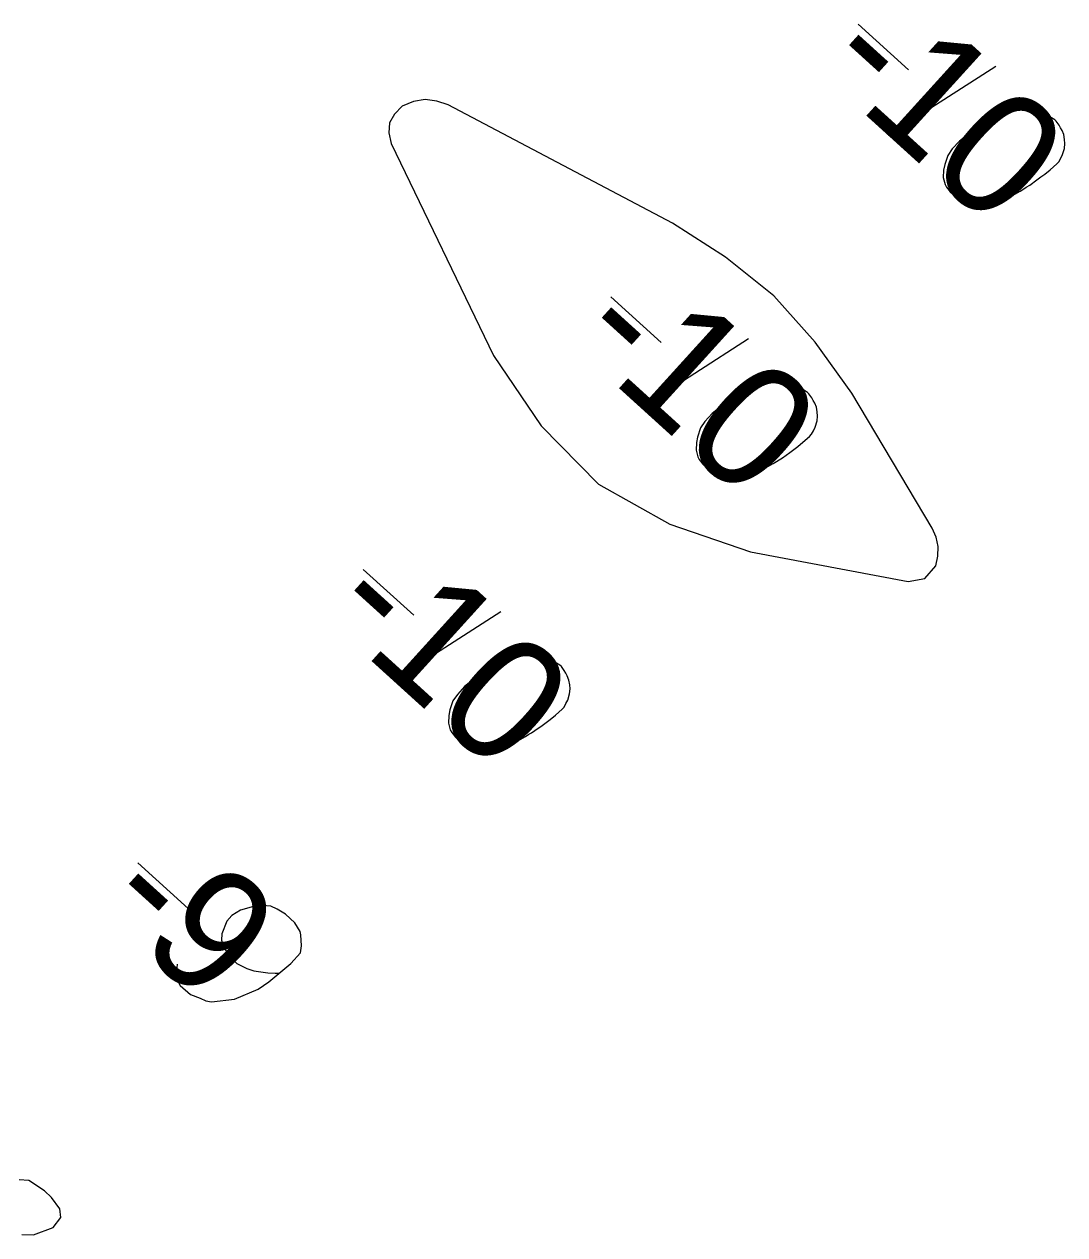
# Model space of a CAD drawing. Extents: x 3962991 to 3983549, y 181631 to 204078.
# Drawn here: x 3977096 to 3977378.5, y 190594.3 to 190922.9 of the extents above; entities that cross this region are included whole.
import ezdxf

# ---------------------------------------------------------------- set-up
doc = ezdxf.new("R2010")
doc.units = 0
for name, color, linetype in [('V-ANNO-MASK', 7, 'Continuous'), ('V-ANNO-MASK2', 7, 'Continuous'), ('V-RIVR-RANG', 7, 'Continuous'), ('V-TOPO-DPTH', 7, 'Continuous'), ('V-TOPO-MINR', 7, 'Continuous')]:
    doc.layers.add(name, color=color, linetype=linetype)

msp = doc.modelspace()

# ---------------------------------------------------------------- linework, layer by layer
at = {"layer": 'V-ANNO-MASK2'}
for p, q in [((3977322.41, 190922.92), (3977336.09, 190910.52)), ((3977359.75, 190911.48), (3977330.6, 190892.7)), ((3977255.29, 190848.94), (3977268.96, 190836.53)), ((3977292.63, 190837.49), (3977263.48, 190818.71)), ((3977188.09, 190774.87), (3977201.77, 190762.47)), ((3977225.44, 190763.43), (3977196.29, 190744.65)), ((3977126.89, 190695.24), (3977140.57, 190682.84))]:
    msp.add_line(p, q, dxfattribs=at)
for points in [[(3977376.16, 190896.59), (3977375.77, 190896.95), (3977374.42, 190897.82), (3977373.47, 190898.33), (3977372.7, 190898.67), (3977371.37, 190899.16), (3977369.67, 190899.64), (3977368.16, 190899.94), (3977366.47, 190900.04), (3977365.18, 190899.79), (3977363.71, 190899.35), (3977362.23, 190898.9), (3977360.58, 190898.26), (3977359.48, 190897.84), (3977358.03, 190897.02), (3977355.67, 190895.6), (3977352.43, 190893.2), (3977349.91, 190891.21), (3977347.96, 190889.06), (3977346.74, 190887.32), (3977345.92, 190884.85), (3977345.62, 190883.34), (3977345.54, 190881.29), (3977346, 190879.44), (3977346.41, 190878.71), (3977347.4, 190877.45), (3977348.38, 190876.57), (3977350.12, 190875.35), (3977351.84, 190874.5), (3977353.35, 190874.2), (3977355.6, 190873.93), (3977356.72, 190873.99), (3977358.21, 190874.06), (3977359.51, 190874.31), (3977360.43, 190874.54), (3977361.71, 190875.16), (3977362.26, 190875.38), (3977363.53, 190876), (3977364.99, 190876.82), (3977366.44, 190877.63), (3977367.35, 190878.24), (3977368.07, 190878.65), (3977368.98, 190879.25), (3977370.96, 190880.65), (3977372.05, 190881.45), (3977373.13, 190882.25), (3977374.56, 190883.44), (3977376.35, 190885.02), (3977376.89, 190885.61), (3977377.4, 190886.57), (3977377.91, 190887.53), (3977378.39, 190889.23), (3977378.51, 190890.55), (3977378.46, 190891.66), (3977378.21, 190892.96), (3977377.78, 190894.06), (3977377.37, 190894.78), (3977376.96, 190895.51), (3977376.16, 190896.59)], [(3977309.04, 190822.61), (3977308.65, 190822.96), (3977307.3, 190823.83), (3977306.34, 190824.34), (3977305.58, 190824.68), (3977304.25, 190825.17), (3977302.54, 190825.65), (3977301.03, 190825.95), (3977299.35, 190826.06), (3977298.05, 190825.81), (3977296.58, 190825.36), (3977295.11, 190824.92), (3977293.46, 190824.28), (3977292.36, 190823.85), (3977290.91, 190823.03), (3977288.55, 190821.61), (3977285.3, 190819.21), (3977282.78, 190817.22), (3977280.83, 190815.07), (3977279.61, 190813.33), (3977278.8, 190810.86), (3977278.5, 190809.36), (3977278.41, 190807.3), (3977278.88, 190805.45), (3977279.28, 190804.73), (3977280.28, 190803.47), (3977281.26, 190802.58), (3977283, 190801.36), (3977284.72, 190800.51), (3977286.23, 190800.21), (3977288.48, 190799.94), (3977289.6, 190800), (3977291.09, 190800.07), (3977292.38, 190800.32), (3977293.31, 190800.55), (3977294.58, 190801.17), (3977295.13, 190801.39), (3977296.41, 190802.01), (3977297.86, 190802.83), (3977299.32, 190803.65), (3977300.22, 190804.25), (3977300.95, 190804.66), (3977301.85, 190805.26), (3977303.84, 190806.67), (3977304.92, 190807.47), (3977306, 190808.27), (3977307.44, 190809.46), (3977309.23, 190811.04), (3977309.76, 190811.62), (3977310.27, 190812.58), (3977310.79, 190813.54), (3977311.27, 190815.24), (3977311.39, 190816.56), (3977311.33, 190817.67), (3977311.08, 190818.97), (3977310.66, 190820.07), (3977310.25, 190820.8), (3977309.84, 190821.52), (3977309.04, 190822.61)], [(3977241.85, 190748.54), (3977241.46, 190748.9), (3977240.11, 190749.77), (3977239.15, 190750.28), (3977238.39, 190750.62), (3977237.05, 190751.11), (3977235.35, 190751.59), (3977233.84, 190751.89), (3977232.16, 190751.99), (3977230.86, 190751.74), (3977229.39, 190751.3), (3977227.92, 190750.85), (3977226.27, 190750.21), (3977225.17, 190749.79), (3977223.71, 190748.97), (3977221.35, 190747.55), (3977218.11, 190745.15), (3977215.59, 190743.16), (3977213.64, 190741.01), (3977212.42, 190739.27), (3977211.61, 190736.8), (3977211.31, 190735.29), (3977211.22, 190733.23), (3977211.68, 190731.39), (3977212.09, 190730.66), (3977213.09, 190729.4), (3977214.06, 190728.52), (3977215.8, 190727.3), (3977217.53, 190726.45), (3977219.03, 190726.15), (3977221.29, 190725.88), (3977222.41, 190725.94), (3977223.9, 190726.01), (3977225.19, 190726.26), (3977226.11, 190726.49), (3977227.39, 190727.11), (3977227.94, 190727.33), (3977229.22, 190727.95), (3977230.67, 190728.77), (3977232.13, 190729.58), (3977233.03, 190730.19), (3977233.76, 190730.6), (3977234.66, 190731.2), (3977236.65, 190732.6), (3977237.73, 190733.4), (3977238.81, 190734.2), (3977240.25, 190735.39), (3977242.04, 190736.97), (3977242.57, 190737.56), (3977243.08, 190738.52), (3977243.6, 190739.48), (3977244.07, 190741.18), (3977244.2, 190742.49), (3977244.14, 190743.61), (3977243.89, 190744.91), (3977243.47, 190746.01), (3977243.06, 190746.73), (3977242.65, 190747.46), (3977241.85, 190748.54)], [(3977137.56, 190667.75), (3977137.18, 190664.18), (3977138.4, 190662), (3977141.14, 190659.52), (3977143.8, 190658.53), (3977145.33, 190657.86), (3977146.84, 190657.56), (3977153.15, 190658.24), (3977159.56, 190660.98), (3977162.45, 190662.99), (3977168.37, 190667.94), (3977171.03, 190670.87), (3977171.31, 190672.75), (3977171.16, 190675.73), (3977170.93, 190676.66), (3977169.51, 190679.01), (3977166.97, 190681.32), (3977164.66, 190682.7), (3977162.94, 190683.55), (3977159.57, 190683.76), (3977154.78, 190682.41), (3977152.42, 190680.98), (3977151, 190679.42), (3977149.67, 190676), (3977149.57, 190674.31), (3977150.23, 190672.29), (3977152.04, 190669.58), (3977153.8, 190667.98), (3977156.48, 190666.62), (3977158.38, 190665.96), (3977162.14, 190665.4), (3977164.2, 190665.31), (3977165.32, 190665.37)], [(3977095.37, 190594.35), (3977098.54, 190594.31), (3977103.86, 190596.25), (3977105.97, 190598.97), (3977105.67, 190601.38), (3977103.46, 190604.45), (3977101.51, 190606.22), (3977097.27, 190609.01), (3977094.64, 190609.25)]]:
    msp.add_lwpolyline(points, dxfattribs=at)
at = {"layer": 'V-TOPO-DPTH'}
msp.add_lwpolyline([(3977299.52, 190849.17), (3977286.4, 190859.7), (3977272.03, 190868.89), (3977211.16, 190901.01), (3977208.01, 190902.08), (3977204.87, 190902.48), (3977201.75, 190901.9), (3977198.66, 190900.67), (3977196.52, 190898.53), (3977195.17, 190896.17), (3977195.01, 190893.45), (3977195.63, 190890.5), (3977223.41, 190833.01), (3977236.4, 190813.86), (3977251.93, 190798.03), (3977271.28, 190787.18), (3977293.17, 190779.67), (3977335.96, 190771.66), (3977340.5, 190772.42), (3977343.49, 190775.93), (3977344.06, 190778.55), (3977344.17, 190781.13), (3977343.58, 190783.64), (3977342.54, 190786.11), (3977320.66, 190822.75), (3977310.72, 190836.63), (3977299.52, 190849.17)], dxfattribs=at)
at = {"layer": 'V-TOPO-MINR'}
msp.add_lwpolyline([(3977299.52, 190849.17), (3977286.4, 190859.7), (3977272.03, 190868.89), (3977211.16, 190901.01), (3977208.01, 190902.08), (3977204.87, 190902.48), (3977201.75, 190901.9), (3977198.66, 190900.67), (3977196.52, 190898.53), (3977195.17, 190896.17), (3977195.01, 190893.45), (3977195.63, 190890.5), (3977223.41, 190833.01), (3977236.4, 190813.86), (3977251.93, 190798.03), (3977271.28, 190787.18), (3977293.17, 190779.67), (3977335.96, 190771.66), (3977340.5, 190772.42), (3977343.49, 190775.93), (3977344.06, 190778.55), (3977344.17, 190781.13), (3977343.58, 190783.64), (3977342.54, 190786.11), (3977320.66, 190822.75), (3977310.72, 190836.63), (3977299.52, 190849.17)], dxfattribs=at)
msp.add_lwpolyline([(3977299.52, 190849.17), (3977286.4, 190859.7), (3977272.03, 190868.89), (3977211.16, 190901.01), (3977208.01, 190902.08), (3977204.87, 190902.48), (3977201.75, 190901.9), (3977198.66, 190900.67), (3977196.52, 190898.53), (3977195.17, 190896.17), (3977195.01, 190893.45), (3977195.63, 190890.5), (3977223.41, 190833.01), (3977236.4, 190813.86), (3977251.93, 190798.03), (3977271.28, 190787.18), (3977293.17, 190779.67), (3977335.96, 190771.66), (3977340.5, 190772.42), (3977343.49, 190775.93), (3977344.06, 190778.55), (3977344.17, 190781.13), (3977343.58, 190783.64), (3977342.54, 190786.11), (3977320.66, 190822.75), (3977310.72, 190836.63), (3977299.52, 190849.17)], dxfattribs=at)

# ---------------------------------------------------------------- texts
at = {"layer": 'V-ANNO-MASK'}
for s, p in [('-10', (3977311.07, 190910.42)), ('-10', (3977243.94, 190836.43)), ('-10', (3977176.75, 190762.37)), ('-9', (3977115.55, 190682.74))]:
    msp.add_text(s, height=33.5, rotation=317.7841, dxfattribs=at).set_placement(p)
at = {"layer": 'V-RIVR-RANG'}
for s, p in [('-10', (3977311.07, 190910.42)), ('-10', (3977243.94, 190836.43)), ('-10', (3977176.75, 190762.37)), ('-9', (3977115.55, 190682.74))]:
    msp.add_text(s, height=33.5, rotation=317.7841, dxfattribs=at).set_placement(p)

doc.saveas('drawing.dxf')
